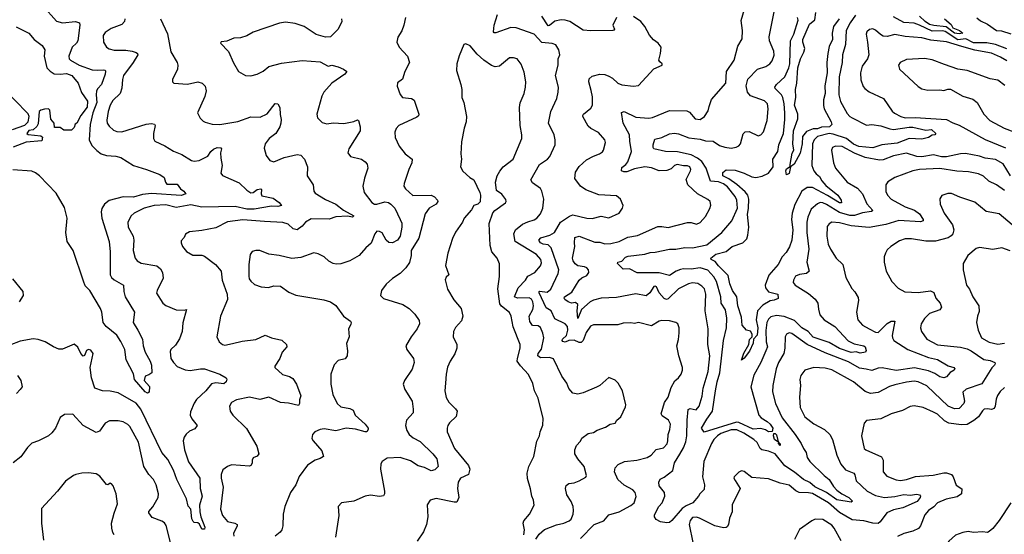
# Model space of a CAD drawing. Extents: x 1246230 to 1426786, y 660032 to 763141.
# Tile 445 of 566: x 1377932 to 1385575, y 702659 to 706659. Entities that reach past the tile are written whole.
import ezdxf

# ---------------------------------------------------------------- set-up
doc = ezdxf.new("R2010")
doc.units = 0

msp = doc.modelspace()

# ---------------------------------------------------------------- linework, layer by layer
at = {"layer": '0CON10XD'}
for points in [[(1378112.5, 706765), (1378218.3, 706648.3), (1378265, 706633.8), (1378365, 706644.5), (1378395.6, 706635), (1378398.2, 706615), (1378383.8, 706495), (1378373.3, 706476.7), (1378340, 706445), (1378312.9, 706375), (1378315.8, 706355), (1378325.8, 706345), (1378393.3, 706305), (1378495, 706270), (1378535, 706265.3), (1378585, 706270), (1378596, 706266), (1378598.3, 706258.3), (1378595.7, 706235), (1378565.5, 706155), (1378537.9, 706125), (1378528.4, 706105), (1378524.8, 706075), (1378531.5, 706015), (1378499.7, 705935), (1378477.5, 705845), (1378470.8, 705725), (1378491.4, 705681.4), (1378530.8, 705640.9), (1378565, 705617.1), (1378605, 705603.9), (1378677, 705597), (1378716.5, 705586.5), (1378815.4, 705525.4), (1378915, 705495.4), (1379019.2, 705455), (1379052.6, 705432.6), (1379062.7, 705395), (1379075, 705380), (1379155, 705379.2), (1379179.6, 705345), (1379205.6, 705325.6), (1379222.2, 705305), (1379185, 705293.2), (1378955, 705308.4), (1378885, 705300.8), (1378815, 705279), (1378735, 705281.9), (1378625, 705252.2), (1378590.6, 705225), (1378569.4, 705190.6), (1378564.6, 705165), (1378569.2, 705115), (1378626.2, 704935), (1378633.6, 704855), (1378633.4, 704675), (1378644.6, 704655), (1378665, 704637.7), (1378736.4, 704596.4), (1378739.1, 704545), (1378749.2, 704505), (1378821.9, 704385), (1378811.5, 704305), (1378850, 704245), (1378883.8, 704175), (1378890, 704125), (1378906.2, 704075), (1378945.7, 704005), (1378955.8, 703975), (1378956.2, 703913.8), (1378935, 703897.5), (1378905, 703887.5), (1378898.8, 703855), (1378938.1, 703808.1), (1378935.6, 703764.4), (1378925, 703755.7), (1378905, 703766.4), (1378823, 703863), (1378815, 703906.7), (1378757.8, 704015), (1378747.8, 704095), (1378717.4, 704157.4), (1378686, 704206), (1378603.5, 704275), (1378578.5, 704305), (1378569.4, 704385), (1378558, 704415), (1378477.4, 704555), (1378439, 704589), (1378426.4, 704626.4), (1378347.2, 704865), (1378300.4, 704935), (1378289.6, 705005), (1378300.9, 705115), (1378279.8, 705199.8), (1378215, 705310), (1378085, 705444.2), (1378055, 705468), (1378025, 705480.8), (1377877.9, 705492.1)], [(1383499.6, 703470.4), (1383455, 703470.1), (1383375, 703441.7), (1383349.2, 703425), (1383321, 703395), (1383301.2, 703365), (1383242, 703225), (1383231.9, 703105), (1383248.1, 703045), (1383245, 703006.7), (1383211.2, 702975), (1383201.2, 702955), (1383157.5, 702905), (1383105, 702880.8), (1383075, 702859.7), (1382995, 702765.8), (1382975, 702752), (1382955, 702748), (1382905, 702755.8), (1382871.2, 702775), (1382858.6, 702795), (1382860.3, 702809.7), (1382891.9, 702875), (1382919.2, 702905), (1382940, 702955), (1382936.5, 702985), (1382896, 703035), (1382892, 703065), (1382902.2, 703087.8), (1382935, 703104.3), (1383000.8, 703155), (1383015.7, 703214.3), (1383055, 703281.5), (1383085, 703330), (1383102.8, 703377.2), (1383110.3, 703425), (1383111.9, 703545), (1383120.3, 703629.7), (1383135, 703637.7), (1383182.6, 703627.4), (1383206.2, 703655), (1383228.4, 703731.6), (1383236.4, 703795), (1383277.1, 703925), (1383287.5, 704045), (1383272.9, 704135), (1383275.6, 704255), (1383253.6, 704395), (1383258.2, 704525), (1383246.3, 704566.3), (1383227.8, 704587.8), (1383195, 704608.1), (1383155, 704613.1), (1383123.8, 704605), (1383045, 704566.2), (1382965, 704488), (1382953.6, 704483.6), (1382935, 704491.1), (1382895.2, 704535.2), (1382875, 704581.9), (1382865, 704588.5), (1382854.5, 704585), (1382824, 704536), (1382795, 704513.1), (1382715, 704528), (1382565, 704499.1), (1382445, 704493.4), (1382385, 704478.2), (1382359.7, 704465), (1382293.8, 704406.2), (1382265, 704335.8), (1382258.1, 704395), (1382265, 704446.2), (1382245, 704460), (1382215, 704456.5), (1382188, 704465), (1382164.3, 704485), (1382157.1, 704495), (1382159.4, 704505), (1382218.1, 704541.9), (1382275.6, 704635), (1382295, 704652.2), (1382335, 704670.8), (1382350.6, 704695), (1382346.9, 704715), (1382335, 704730.8), (1382315, 704738.9), (1382264.6, 704744.6), (1382242.2, 704762.2), (1382227.5, 704785), (1382222.5, 704805), (1382241.1, 704895), (1382239.5, 704925), (1382240, 704965), (1382275, 704975.6), (1382395, 704928.5), (1382435, 704928.7), (1382475, 704916.6), (1382520.7, 704919.3), (1382585.8, 704934.2), (1382652.1, 704967.9), (1382728.3, 704981.7), (1382885, 705050.8), (1382915, 705052.5), (1382965, 705044.3), (1383115, 705083.3), (1383145, 705083.1), (1383185, 705070), (1383215, 705082.5), (1383255, 705130), (1383288.9, 705191.1), (1383297.3, 705217.3), (1383292, 705245), (1383272, 705262), (1383192.9, 705305), (1383118.6, 705375), (1383104.2, 705415.8), (1383138.8, 705485), (1383141.2, 705495), (1383133.3, 705515), (1383115, 705523.8), (1383085, 705522.5), (1383035, 705532.9), (1383015, 705524.3), (1382989.4, 705500.6), (1382955, 705487.7), (1382895, 705483.2), (1382835, 705507.3), (1382785, 705516.1), (1382705, 705499.7), (1382645, 705475.4), (1382622.5, 705475), (1382603.7, 705483.7), (1382605, 705509.2), (1382637.6, 705532.4), (1382653.3, 705555), (1382680.4, 705635), (1382667.1, 705715), (1382665.4, 705765), (1382615.2, 705855.2), (1382603.8, 705936.2), (1382625, 705946.1), (1382715, 705901.5), (1382815, 705893.2), (1382845, 705897.9), (1382975, 705953.5), (1383109.1, 705949.1), (1383129.7, 705939.7), (1383175, 705888), (1383215, 705882.5), (1383248.6, 705905), (1383275, 705950), (1383282.5, 705985), (1383302.4, 706037.6), (1383412, 706165), (1383418.1, 706255), (1383478.5, 706345), (1383507.1, 706452.9), (1383538.9, 706511.1), (1383543.3, 706575), (1383531.2, 706651.2), (1383570, 706785)], [(1382593.4, 704743.4), (1382572.9, 704765), (1382574.3, 704775), (1382605, 704780.8), (1382635, 704813.1), (1382655, 704821.2), (1382785, 704835.3), (1382825, 704848.5), (1382865, 704850.8), (1382975, 704876.2), (1383025, 704874.1), (1383095, 704888.8), (1383155, 704885.8), (1383265, 704908.3), (1383382.5, 705005), (1383460.6, 705095), (1383502.9, 705195), (1383498.3, 705255), (1383484.8, 705284.8), (1383425, 705358.8), (1383395, 705383.1), (1383355, 705398.7), (1383294.5, 705404.5), (1383260.6, 705505), (1383226.9, 705556.9), (1383193, 705583), (1383145, 705608.5), (1383037.7, 705632.3), (1382945.2, 705635.2), (1382854.4, 705654.4), (1382848.1, 705665), (1382848.5, 705685), (1382860.6, 705729.4), (1382916.2, 705743.8), (1382975, 705771.5), (1383015, 705777.1), (1383045, 705771.8), (1383125, 705740.3), (1383215, 705730.4), (1383256.4, 705716.4), (1383314.6, 705714.6), (1383365, 705682.1), (1383405, 705667.8), (1383455, 705660), (1383492.4, 705667.6), (1383513, 705677), (1383527, 705693), (1383548.3, 705771.7), (1383564.1, 705785.9), (1383595, 705789.2), (1383665, 705755.7), (1383685, 705762.5), (1383705, 705788), (1383733.8, 705875), (1383742.4, 705965), (1383736.8, 706005), (1383712.7, 706027.3), (1383605, 706066.7), (1383582.1, 706095), (1383571.2, 706145), (1383585, 706195.6), (1383660, 706275), (1383723.3, 706295), (1383755, 706315.7), (1383772.2, 706337.8), (1383787.9, 706382.1), (1383785.4, 706415), (1383752.1, 706495), (1383749.2, 706525), (1383793.3, 706745)], [(1378746.9, 706665), (1378744, 706645), (1378725, 706620), (1378641.1, 706588.9), (1378595, 706560), (1378580, 706535), (1378582.5, 706485), (1378606.2, 706445), (1378625, 706433.1), (1378665, 706422.9), (1378755, 706422.7), (1378804.7, 706414.7), (1378834.5, 706404.5), (1378846, 706395), (1378847.5, 706385), (1378811.2, 706325), (1378737.8, 706225), (1378729.5, 706195), (1378724.4, 706125.6), (1378710.6, 706085), (1378655, 706030.6), (1378634.6, 705995), (1378617.7, 705945), (1378606.8, 705876.8), (1378610, 705855), (1378625, 705830), (1378658.8, 705798.8), (1378685, 705789.6), (1378725, 705786.5), (1378913.7, 705846.3), (1378955, 705851.2), (1378977.3, 705847.3), (1378984.3, 705835), (1378969.2, 705775), (1378970.8, 705735), (1378981.2, 705715), (1379058.3, 705678.3), (1379125, 705638.1), (1379191.1, 705611.1), (1379265, 705564.2), (1379285, 705560), (1379325, 705564.4), (1379392, 705598), (1379415.6, 705635), (1379435, 705652.2), (1379465, 705665.5), (1379493.9, 705663.9), (1379498, 705655), (1379491.4, 705625), (1379493.4, 705583.4), (1379504.2, 705525), (1379494.1, 705465.9), (1379505, 705448.8), (1379635, 705390), (1379695, 705333.1), (1379725, 705312.9), (1379745, 705315.6), (1379775, 705339.2), (1379804.5, 705344.5), (1379809.6, 705339.6), (1379805.6, 705305), (1379810.6, 705290.6), (1379900.3, 705270.3), (1379946.9, 705236.9), (1379963.3, 705215), (1379935, 705207.7), (1379885, 705209.2), (1379753, 705187), (1379695, 705186.7), (1379605, 705206.1), (1379345, 705202.4), (1379259.2, 705220.8), (1379145, 705199.7), (1379065, 705219.3), (1378976, 705214), (1378898.8, 705195), (1378820.8, 705155), (1378796.2, 705133.8), (1378770.6, 705085), (1378773.1, 705045), (1378811.5, 704975), (1378816.5, 704945), (1378811.9, 704865), (1378827.5, 704805), (1378844, 704785), (1378875, 704766.9), (1378995, 704745.6), (1379025, 704722), (1379039.4, 704695), (1379045, 704650), (1378997.5, 704555), (1378994.4, 704534.4), (1379044, 704455), (1379065, 704437.5), (1379145, 704404), (1379208.8, 704401.2), (1379226.4, 704406.4), (1379197.8, 704302.2)], [(1379024.4, 706665), (1379078.8, 706548.8), (1379105, 706407.5), (1379153.3, 706325), (1379158.8, 706305), (1379156.7, 706275), (1379117, 706193), (1379117.5, 706175), (1379127.5, 706165), (1379235, 706156.7), (1379315, 706175.6), (1379348.8, 706165), (1379371.3, 706141.3), (1379378.6, 706105), (1379367.9, 706062.1), (1379312.9, 705935), (1379332.7, 705892.7), (1379355, 705870), (1379372.3, 705862.3), (1379425, 705845.8), (1379485, 705844.4), (1379625, 705867.8), (1379725, 705903.1), (1379797.9, 705902.1), (1379852, 705928), (1379915, 706006.2), (1379936.7, 706005), (1379951.2, 705975), (1379952.7, 705922.7), (1379962.3, 705882.3), (1379959.2, 705855), (1379950, 705825), (1379919.4, 705775), (1379869.2, 705735), (1379837.5, 705695), (1379829.5, 705659.5), (1379845, 705602.5), (1379873.6, 705563.6), (1379904.2, 705554.2), (1379985, 705586.9), (1380085, 705610.6), (1380115, 705605.8), (1380141.2, 705575), (1380166.2, 705515), (1380163.3, 705445), (1380210, 705375), (1380214.4, 705325), (1380225, 705309.2), (1380305, 705262.1), (1380385, 705224.4), (1380445, 705177.8), (1380524.3, 705135), (1380515, 705123.4), (1380475, 705130.5), (1380384.7, 705125.3), (1380332.7, 705107.3), (1380195, 705112.1), (1380149.2, 705085), (1380124.3, 705055), (1380085, 705024.4), (1380055, 705033.6), (1380015, 705068.8), (1379975, 705082.2), (1379831.5, 705091.5), (1379665, 705102.1), (1379545, 705087.1), (1379455, 705040.5), (1379345, 705020), (1379249.7, 705010.3), (1379218.8, 704991.2), (1379207.5, 704965), (1379185, 704940), (1379184, 704925), (1379196, 704895), (1379227.5, 704857.5), (1379275, 704829.2), (1379345, 704827.8), (1379365, 704821.4), (1379452.5, 704755), (1379495.7, 704705), (1379503.3, 704635), (1379541.1, 704525), (1379545.6, 704485), (1379490.8, 704355), (1379462, 704195), (1379480, 704155), (1379505, 704133.3), (1379525, 704128.8), (1379582.3, 704142.3)], [(1380430, 706665), (1380432.5, 706645), (1380405, 706584.2), (1380345, 706525.8), (1380305, 706522), (1380233.2, 706543.2), (1380140, 706605), (1380069.7, 706629.7), (1379995, 706638.6), (1379947.3, 706632.7), (1379745, 706560.8), (1379695, 706534.2), (1379645, 706517.5), (1379595, 706513.8), (1379538.3, 706491.7), (1379495, 706486.2), (1379490, 706475), (1379552.3, 706412.3), (1379592.3, 706322.3), (1379630, 706255), (1379685, 706223.8), (1379725, 706223.3), (1379774.1, 706235.9), (1379820.9, 706259.1), (1379865, 706294), (1379965, 706322), (1380125, 706340.5), (1380265, 706330), (1380325, 706296.2), (1380355, 706304.4), (1380405, 706291.4), (1380444.5, 706274.5), (1380470, 706255), (1380455.4, 706234.6), (1380355, 706164), (1380292.5, 706095), (1380275.8, 706065), (1380237.5, 705925), (1380242.5, 705895), (1380280.4, 705860.4), (1380315, 705848.5), (1380365, 705858.1), (1380447.9, 705852.1), (1380525, 705866.2), (1380555, 705880), (1380562.5, 705875), (1380575.7, 705825.7), (1380573.3, 705795), (1380487.5, 705655), (1380478, 705625), (1380498.8, 705595), (1380585, 705574.4), (1380612.5, 705555), (1380627.8, 705535), (1380634.5, 705505), (1380607.3, 705427.3), (1380596, 705365), (1380606.2, 705315), (1380665, 705238.1), (1380685, 705225.6), (1380705, 705224.4), (1380765, 705242.7), (1380795, 705236.7), (1380813.8, 705223.8), (1380844, 705194), (1380884.3, 705105.7), (1380897.3, 705077.3), (1380898.9, 705045), (1380883.8, 704975), (1380865, 704944.1), (1380825, 704924.2), (1380796.4, 704926.4), (1380775.5, 704945), (1380745, 705001.1), (1380725, 705013.5), (1380705, 705015.6), (1380687.5, 704995), (1380659.1, 704920.9), (1380618, 704885), (1380567.1, 704825), (1380495, 704785.6), (1380425, 704761.5), (1380388.7, 704758.7), (1380363.8, 704763.8), (1380331.7, 704781.7), (1380295, 704815.8), (1380248.9, 704838.9), (1380215.7, 704845.7), (1380115, 704809.4), (1380045, 704802.9), (1379945, 704826), (1379865, 704836), (1379795, 704864.2), (1379764.3, 704865.7), (1379735, 704856.2), (1379721.2, 704835), (1379710.8, 704755), (1379710.5, 704665), (1379713.6, 704645), (1379725, 704625.8), (1379755, 704600), (1379805, 704582.9), (1379863.3, 704576.7), (1379905, 704590), (1379955, 704587.5), (1380021.7, 704541.7), (1380075, 704518.8), (1380292.7, 704482.7), (1380345, 704465.8), (1380386.2, 704436.2), (1380444.5, 704354.5), (1380498.8, 704315), (1380504, 704305), (1380501.2, 704288.8), (1380483.8, 704255), (1380490, 704195), (1380468.3, 704141.7), (1380475.9, 704084.1), (1380473.8, 704045), (1380457.7, 704022.3), (1380405, 704011.2), (1380373, 703977), (1380346.8, 703903.2), (1380346.9, 703825), (1380363.3, 703745), (1380395.4, 703675.4), (1380425, 703650), (1380495, 703636.7), (1380520, 703625), (1380536, 703585), (1380614, 703515), (1380636.7, 703485), (1380636.7, 703475), (1380625, 703456.7), (1380613.8, 703456.2), (1380537.3, 703477.3), (1380465, 703484.6), (1380385, 703463.3), (1380295, 703479.5), (1380265, 703474.2), (1380222.5, 703455), (1380203.3, 703435), (1380200, 703405), (1380208.8, 703385), (1380277.3, 703307.3), (1380290, 703265), (1380265, 703247.5), (1380225, 703236), (1380165, 703196), (1380100.6, 703109.4), (1380074.4, 703045), (1380035, 702983.8), (1379990, 702875), (1379975.7, 702815), (1379974.2, 702725.8), (1379966.6, 702693.4), (1379953.8, 702675), (1379914, 702645)], [(1380927.5, 706675), (1380914.2, 706615), (1380898.3, 706571.7), (1380866.4, 706523.6), (1380860, 706485), (1380876.2, 706445), (1380941.4, 706375), (1380957.5, 706325), (1380920.8, 706255), (1380902.9, 706197.1), (1380865, 706166.7), (1380862.3, 706142.3), (1380886.1, 706076.1), (1380903.3, 706055), (1380972.5, 706045), (1380992.5, 706032.5), (1381030, 705925), (1381027.8, 705912.2), (1381015, 705900.8), (1380875, 705836), (1380855, 705813.3), (1380842.9, 705785), (1380845, 705742.5), (1380876, 705675), (1380924.2, 705615), (1380977.5, 705575), (1380975.7, 705545), (1380951.4, 705495), (1380915.6, 705385), (1380914.4, 705365), (1380925.8, 705345), (1380982.7, 705292.7), (1381124.6, 705294.6), (1381152.1, 705282.1), (1381176, 705255), (1381177.5, 705245), (1381165, 705224.4), (1381111.4, 705195), (1381079.3, 705150.7), (1381028.9, 704961.1), (1380970, 704865), (1380970, 704825), (1380958.3, 704771.7), (1380929.1, 704730.9), (1380884.2, 704685.8), (1380825, 704646.7), (1380776.1, 704603.9), (1380740, 704555), (1380733.6, 704516.4), (1380755, 704491.2), (1380905, 704446), (1380954.3, 704414.3), (1380999.4, 704369.4), (1381031.7, 704321.7), (1381035.7, 704295), (1381016, 704255), (1380970, 704195), (1380930, 704125), (1380936.7, 704095), (1380988.8, 704025), (1380992.5, 703995), (1380977.9, 703942.1), (1380918.8, 703855), (1380908.8, 703825), (1380921.2, 703785), (1380978.6, 703695), (1380987, 703633), (1380985.6, 703604.4), (1380934.3, 703545.7), (1380925.8, 703505), (1380935.8, 703465), (1380954.2, 703435), (1380985, 703407.8), (1381039.4, 703379.4), (1381139.5, 703285), (1381169.2, 703245), (1381178.8, 703185), (1381155, 703160), (1381125, 703153.2), (1381075, 703179.6), (1381025, 703190.9), (1380965, 703231.2), (1380885, 703255.4), (1380785, 703250), (1380745, 703226.2), (1380735, 703207.5), (1380732.9, 703165), (1380764, 702995), (1380763.8, 702975), (1380755, 702957.5), (1380725.8, 702954.2), (1380655, 702962.9), (1380613.2, 702956.8), (1380525, 702918), (1380430, 702905), (1380402.5, 702875), (1380408.8, 702805), (1380382, 702638)], [(1381939, 702621), (1381965, 702661.5), (1382004.2, 702695.8), (1382098.3, 702731.7), (1382154.6, 702745.4), (1382198, 702765), (1382212.7, 702777.3), (1382226.9, 702815), (1382231.4, 702845), (1382226.9, 702875), (1382212.5, 702915), (1382179.1, 702965), (1382167.5, 703015), (1382172.3, 703037.7), (1382195, 703054.4), (1382235, 703060), (1382275, 703074.2), (1382325, 703104), (1382331.2, 703115), (1382312.5, 703185), (1382264.6, 703244.6), (1382240.8, 703285), (1382241.9, 703315), (1382255, 703348.8), (1382285, 703383.3), (1382295, 703406.7), (1382345, 703442.5), (1382385, 703451.2), (1382415, 703468.8), (1382478.8, 703491.2), (1382514.2, 703515.8), (1382555, 703523.3), (1382567.5, 703545), (1382598.3, 703571.7), (1382635, 703650), (1382636.2, 703665), (1382610, 703775), (1382576.7, 703835), (1382555, 703856.7), (1382505, 703877.5), (1382435, 703816.7), (1382408.3, 703801.7), (1382305, 703758), (1382265, 703748.8), (1382225, 703756.7), (1382195, 703792.5), (1382178, 703835), (1382139.2, 703889.2), (1382075, 704024.2), (1382045, 704034.5), (1381975, 704029.5), (1381954.7, 704045), (1381955.8, 704065), (1381981.5, 704098.5), (1382000.8, 704185), (1381993.3, 704223.3), (1381975.3, 704265.3), (1381955, 704278.2), (1381911.2, 704281.2), (1381892.5, 704312.5), (1381885.3, 704355), (1381915.4, 704405.4), (1381920, 704435), (1381915, 704466), (1381905, 704485.6), (1381887.2, 704497.3), (1381795, 704493.4), (1381771.4, 704505), (1381800.8, 704575), (1381858.9, 704635), (1381876, 704665), (1381929.2, 704695), (1381975.4, 704744.6), (1381981.1, 704768.9), (1381977.1, 704795), (1381944.4, 704835), (1381778, 704935), (1381767.1, 704995), (1381780, 705025), (1381835, 705068.5), (1381875, 705088.5), (1381925, 705102.5), (1381945, 705115.7), (1381975, 705150.8), (1381992.9, 705195), (1381999.6, 705265), (1381985.9, 705325.9), (1381975, 705345.6), (1381912, 705392), (1381899.2, 705415), (1381967.7, 705532.3), (1382028.9, 705575), (1382047.9, 705595), (1382087.9, 705685), (1382089.1, 705725), (1382080.9, 705765), (1382035.6, 705855), (1382053.3, 705945), (1382101.8, 706045), (1382111.8, 706095), (1382114.6, 706135), (1382091.9, 706225), (1382112.7, 706305), (1382112.5, 706355), (1382124.4, 706385), (1382116.9, 706425), (1382093, 706463), (1382065, 706473.5), (1381985, 706480.8), (1381925.8, 706545), (1381785, 706595.9), (1381745, 706599.1), (1381626.6, 706556.6), (1381615, 706557.5), (1381609.4, 706565), (1381615.9, 706615), (1381641.1, 706698.9)], [(1382285, 702627.8), (1382391.4, 702735), (1382465, 702763.3), (1382505, 702810.6), (1382585, 702833.1), (1382675, 702881.9), (1382700.5, 702905), (1382716.2, 702953.8), (1382708.8, 702985), (1382691.5, 703005), (1382625, 703041.3), (1382574.4, 703084.4), (1382548.8, 703145), (1382554, 703176), (1382578.3, 703201.7), (1382626.2, 703223.8), (1382722.5, 703235), (1382803.3, 703255), (1382834, 703275), (1382871.3, 703318.7), (1382928.2, 703331.8), (1382956.4, 703363.6), (1382963.3, 703385), (1382964.6, 703435.4), (1382979.4, 703475), (1382982.5, 703515), (1382967.5, 703545), (1382918.8, 703578.8), (1382912, 703595), (1382935.8, 703684.2), (1382965.4, 703725), (1382989.3, 703800.7), (1383018.3, 703851.7), (1383045.7, 703874.3), (1383067, 703903), (1383075.7, 703935), (1383075.5, 703955.5), (1383046.9, 704045), (1383032.5, 704125), (1383046.6, 704173.4), (1383052, 704225), (1383050, 704265), (1383040, 704295), (1383025, 704306.2), (1382975, 704317.5), (1382915, 704321.2), (1382895, 704316.2), (1382835, 704280), (1382735, 704305.8), (1382705, 704298.5), (1382675, 704303.3), (1382615, 704299.4), (1382575, 704286.2), (1382385, 704286.9), (1382362.8, 704277.2), (1382328.3, 704228.3), (1382304.8, 704165.2), (1382289.1, 704150.9), (1382275, 704151.1), (1382235, 704169.1), (1382195, 704164.6), (1382165, 704152.7), (1382146.5, 704156.5), (1382141.6, 704165), (1382145.4, 704175), (1382175.3, 704204.7), (1382186, 704245), (1382183.8, 704275), (1382165.2, 704295.2), (1382085.5, 704335), (1382056.2, 704395), (1382018.2, 704418.2), (1381962.8, 704535), (1381962.8, 704545), (1381970.2, 704549.8), (1382025, 704542.3), (1382055, 704563.1), (1382110.7, 704685), (1382115.9, 704714.1), (1382058.4, 704885), (1382035, 704907.9), (1381995, 704914.2), (1381973.5, 704925), (1381960.8, 704945), (1381977.7, 704962.3), (1382046, 704985), (1382082.2, 705005), (1382130, 705085), (1382198.7, 705131.3), (1382225, 705143.1), (1382334.2, 705115.8), (1382375, 705114.3), (1382445, 705130.8), (1382505, 705117.5), (1382584.2, 705155.8), (1382610, 705195), (1382615.8, 705214.2), (1382596.2, 705265), (1382565, 705290), (1382427.3, 705297.3), (1382327.2, 705337.2), (1382285.5, 705365.5), (1382240.6, 705425), (1382246.3, 705473.7), (1382273.6, 705516.4), (1382330.6, 705569.4), (1382385, 705599.2), (1382432.5, 705615), (1382455, 705631.2), (1382464, 705645), (1382478, 705705), (1382474, 705725), (1382425, 705782), (1382365, 705813.5), (1382345, 705831.9), (1382304, 705905), (1382302, 705915), (1382308.8, 705925), (1382365, 705971.2), (1382377.5, 705995), (1382379.1, 706059.1), (1382367.3, 706107.3), (1382350, 706175), (1382352.3, 706197.7), (1382375, 706220), (1382435, 706234), (1382475, 706232), (1382505, 706220), (1382533, 706203), (1382573.8, 706165), (1382605, 706151.4), (1382695, 706140.8), (1382735, 706148), (1382854.3, 706275.7), (1382917.5, 706305), (1382920, 706315), (1382900.7, 706330.7), (1382893.8, 706345), (1382907, 706397), (1382910, 706445), (1382887.5, 706475), (1382852.3, 706502.3), (1382819.5, 706539.5), (1382783.8, 706605), (1382754.4, 706644.4), (1382695, 706684)], [(1382565, 706676.2), (1382536, 706615), (1382547.5, 706585), (1382543.9, 706576.1), (1382535, 706573.3), (1382365, 706571.9), (1382305, 706578.1), (1382202, 706645), (1382165.9, 706655.9), (1382135, 706656.6), (1382085, 706647.6), (1382045, 706612.9), (1382035, 706611.8), (1381985, 706685.4)], [(1384418.8, 706695), (1384377.6, 706635), (1384346.2, 706573.8), (1384342.8, 706465), (1384319.3, 706385), (1384316.2, 706326.2), (1384292.7, 706215), (1384289.3, 706075), (1384302, 706022), (1384355, 705930.6), (1384375, 705906.7), (1384394.3, 705895), (1384505, 705838.5), (1384545, 705843.3), (1384615, 705834.5), (1384685, 705809.2), (1384715, 705804), (1384835, 705824.6), (1384864.1, 705824.1), (1384965, 705800.2), (1385010, 705805), (1385042.5, 705775), (1385036.2, 705765), (1385015, 705761.8), (1384985, 705743.8), (1384935, 705728.9), (1384835.5, 705735.5), (1384741.9, 705698.1), (1384625, 705685.7), (1384555, 705661.5), (1384445, 705672.3), (1384405, 705691.2), (1384349, 705735), (1384245, 705770.1), (1384215, 705772.9), (1384125, 705751.2), (1384097.6, 705725), (1384086.8, 705695), (1384080.5, 705525), (1384096.8, 705485), (1384115, 705460.9), (1384139, 705439), (1384158.2, 705405), (1384190.4, 705370.4), (1384282.7, 705295), (1384309.4, 705255), (1384312, 705235), (1384295, 705234.5), (1384202.9, 705292.9), (1384085, 705353.5), (1384044.3, 705355.7), (1384003.1, 705325), (1383947.7, 705222.3), (1383928.1, 705155), (1383923.2, 705105), (1383934.1, 705025), (1383925.3, 704945), (1383906.3, 704893.7), (1383881.5, 704848.5), (1383850, 704815), (1383818, 704755), (1383745.7, 704674.3), (1383717.6, 704595), (1383720.3, 704575), (1383745, 704544.6), (1383816.7, 704525), (1383818.3, 704491.7), (1383788.8, 704478.8), (1383757.2, 704472.8), (1383699.2, 704440.8), (1383658.1, 704395), (1383647.8, 704325), (1383661.3, 704265), (1383655, 704205.7), (1383626.7, 704175), (1383625, 704144), (1383596.6, 704083.4), (1383555, 704027.1), (1383535, 704012.5), (1383553.7, 704066.4), (1383591.5, 704135), (1383596.3, 704173.7), (1383616.6, 704193.4), (1383617.1, 704215), (1383605, 704236.7), (1383573.3, 704245), (1383539.2, 704285), (1383535.5, 704345.5), (1383505.9, 704434.1), (1383497.5, 704505), (1383465, 704553.3), (1383444.4, 704605), (1383430.5, 704670.5), (1383355, 704744.4), (1383329.7, 704779.7), (1383300, 704795), (1383295.6, 704805), (1383335, 704835.2), (1383416.7, 704856.7), (1383462.5, 704895), (1383545, 704925.5), (1383575, 704955.7), (1383584.6, 704985), (1383590.3, 705045), (1383582, 705145), (1383590, 705195), (1383591.3, 705265), (1383582.6, 705295), (1383561.8, 705321.8), (1383498.4, 705378.4), (1383435, 705422.5), (1383389.2, 705445), (1383388.8, 705471.2), (1383415, 705491.2), (1383485, 705490), (1383555.9, 705465.9), (1383615, 705436.9), (1383645, 705431.2), (1383695, 705441.3), (1383744.5, 705465), (1383779.7, 705515), (1383776.8, 705575), (1383816.2, 705635), (1383824.8, 705685.2), (1383859.5, 705775), (1383872, 705882), (1383871.1, 705935), (1383866.5, 706005), (1383854.8, 706054.8), (1383843.8, 706075), (1383796.9, 706125), (1383794.4, 706135), (1383806.9, 706155), (1383871.2, 706215), (1383902.2, 706285), (1383908.6, 706315), (1383915.4, 706495), (1383941.1, 706545), (1383974.5, 706655), (1383970, 706675)], [(1384291.7, 706665), (1384249.6, 706605), (1384238, 706555), (1384240.6, 706505), (1384215, 706451.4), (1384204.2, 706395), (1384198, 706325), (1384200, 706245), (1384181.2, 706145), (1384184.6, 706085), (1384172.3, 706035), (1384172.2, 705992.2), (1384177.3, 705965), (1384231.2, 705865), (1384235.8, 705844.2), (1384216.7, 705825), (1384155, 705822.7), (1384125, 705811.4), (1384090.2, 705809.8), (1384040.2, 705789.8), (1384008.7, 705751.3), (1384005.2, 705694.8), (1383988.7, 705621.3), (1383944.5, 705535), (1383916.2, 705513.8), (1383905, 705462), (1383885, 705453.3), (1383879.6, 705485), (1383885, 705500.6), (1383913, 705517), (1383912.1, 705532.1), (1383927.6, 705622.4), (1383940, 705645), (1383934, 705694), (1383938.1, 705795), (1383973.1, 705886.9), (1383971.2, 705925), (1383945.9, 705995), (1383956.9, 706055), (1383953.4, 706115), (1383964.8, 706165), (1383970.8, 706285), (1383991.5, 706355), (1384018.8, 706405), (1384026.1, 706433.9), (1384011.3, 706485), (1384011.9, 706505), (1384063.3, 706625), (1384102.7, 706657.3), (1384112.3, 706715)], [(1385595, 706432.1), (1385505, 706466.7), (1385438.2, 706478.2), (1385335, 706479.1), (1385275, 706510), (1385215, 706503), (1385115, 706566.7), (1385095, 706571.3), (1385015, 706569.3), (1384916.5, 706616.5), (1384875, 706631.1), (1384795, 706637.1), (1384715, 706681.6)], [(1385109.2, 706665), (1385161.6, 706621.6), (1385175.7, 706595), (1385225.5, 706575), (1385253.8, 706555), (1385225, 706549.3), (1385186.9, 706555), (1385122.3, 706602.3), (1385027.1, 706612.9), (1384995, 706622.4), (1384960, 706645), (1384915, 706685.8)], [(1385362.3, 706672.3), (1385388.6, 706648.6), (1385445, 706623.1), (1385515, 706574.7), (1385552, 706572), (1385625, 706549.1)], [(1377905, 706602.5), (1378002, 706555), (1378044.4, 706504.4), (1378105, 706459.2), (1378126.9, 706425), (1378121.4, 706375), (1378143.4, 706283.4), (1378167.4, 706257.4), (1378198.7, 706238.7), (1378245.6, 706235.6), (1378295, 706240), (1378335.8, 706225), (1378386.2, 706165), (1378412.7, 706092.7), (1378458.6, 706025), (1378455, 705980), (1378406.1, 705913.9), (1378376.2, 705855), (1378363.3, 705846.7), (1378355, 705820), (1378335, 705800), (1378275, 705800), (1378245, 705820), (1378201.7, 705821.7), (1378200, 705855), (1378173.3, 705885), (1378166.1, 705956.1), (1378155, 705966.7), (1378125, 705964.2), (1378095, 705956), (1378082.5, 705945), (1378075, 705850), (1378065, 705828.8), (1378037, 705803), (1378003.2, 705796.8), (1377987.5, 705775), (1377997, 705767), (1378095.6, 705755.6), (1378108.8, 705745), (1378103.3, 705716.7), (1377982.8, 705707.2), (1377881.3, 705668.7)], [(1385595, 706337.8), (1385545, 706367.6), (1385475, 706397.6), (1385345, 706423), (1385245, 706451.1), (1385125, 706486.6), (1385005, 706500.5), (1384935, 706518.4), (1384805, 706528), (1384725, 706544.6), (1384665, 706529.1), (1384635, 706531.5), (1384612.8, 706542.8), (1384575, 706578.1), (1384555, 706586.7), (1384527.4, 706582.6), (1384508.6, 706565), (1384501.1, 706545), (1384513.6, 706483.6), (1384522.9, 706385), (1384511.4, 706355), (1384472, 706298), (1384458.9, 706245), (1384460.7, 706190.7), (1384479.7, 706139.7), (1384492.6, 706122.6), (1384525, 706099.2), (1384637.4, 706047.4), (1384705, 705948), (1384722.7, 705932.7), (1384772, 705905), (1384805, 705895.4), (1384881.4, 705898.6), (1385125, 705884), (1385175, 705856.9), (1385225, 705840), (1385425, 705727.6), (1385583.7, 705663.7)], [(1381848.3, 706251.7), (1381824.2, 706314.2), (1381793.9, 706353.9), (1381765, 706363.3), (1381735, 706363.3), (1381655, 706298), (1381623, 706293), (1381595, 706302.5), (1381533.8, 706345), (1381481.7, 706391.7), (1381427.5, 706455), (1381395, 706470), (1381380, 706465), (1381342.3, 706377.7), (1381323.8, 706315), (1381321.2, 706265), (1381355.7, 706155), (1381362.5, 706115), (1381362.5, 706055), (1381378.8, 706015), (1381400, 705905), (1381398, 705865), (1381382, 705815), (1381361.2, 705708.8), (1381356, 705615), (1381362, 705575), (1381354.1, 705514.1), (1381370.5, 705480.5), (1381425, 705433.3), (1381456.2, 705415), (1381504, 705315), (1381508, 705295), (1381505.7, 705244.3), (1381486.7, 705225), (1381456.7, 705215), (1381437.9, 705182.1), (1381380.8, 705115), (1381369.2, 705085), (1381315, 705006.7), (1381290.9, 704959.1), (1381255.7, 704845), (1381237.9, 704747.9), (1381263.3, 704676.7), (1381241.9, 704658.1), (1381234.2, 704635.8), (1381252.5, 704565), (1381302.1, 704482.1), (1381358.6, 704415), (1381370.6, 704355), (1381362, 704318), (1381313.6, 704266.4), (1381298, 704235), (1381296, 704195), (1381324.2, 704135), (1381325.8, 704105), (1381309.1, 704060.9), (1381274, 704005), (1381253.1, 703956.9), (1381241.2, 703905), (1381235.8, 703834.2), (1381232.9, 703775), (1381243.2, 703723.2), (1381264, 703685), (1381315.5, 703635.5), (1381328, 703615), (1381320, 703575), (1381268, 703525), (1381256, 703505), (1381249.2, 703485), (1381250.8, 703455), (1381305.6, 703325.6), (1381414.4, 703195), (1381426.9, 703165), (1381414.2, 703125), (1381354.5, 703095.5), (1381335.8, 703065), (1381329.2, 703015), (1381340.8, 702945), (1381325, 702910), (1381305, 702908.8), (1381165, 702938), (1381117.5, 702925), (1381095, 702887.5), (1381099.4, 702795), (1381089.4, 702735), (1381065, 702678.8), (1381015.8, 702605)], [(1385577.7, 706147.7), (1385525, 706187.8), (1385465, 706198.9), (1385285, 706264.4), (1385215, 706274.3), (1385110.8, 706309.2), (1385015, 706347.9), (1384955, 706356.5), (1384815, 706350), (1384765, 706326.2), (1384754, 706305), (1384760, 706275), (1384905, 706139.2), (1384935, 706120.8), (1384980.3, 706110.3), (1385075, 706114.2), (1385105, 706109.2), (1385135, 706118), (1385157.5, 706117.5), (1385252.5, 706065), (1385329.8, 706039.8), (1385364, 706015), (1385415.8, 705925), (1385461.2, 705875), (1385574.6, 705814.6), (1385647.6, 705787.6)], [(1381845.2, 702654.8), (1381848.9, 702695), (1381840.4, 702745), (1381845.4, 702764.6), (1381890, 702815), (1381924.4, 702885), (1381920.6, 702925), (1381908, 702955), (1381896.7, 703013.3), (1381872.6, 703092.6), (1381871.1, 703135), (1381884.4, 703185), (1381921.4, 703265), (1381945, 703382.5), (1381967.1, 703425), (1381970.8, 703455), (1381991.7, 703508.3), (1381995, 703560), (1381956.3, 703716.3), (1381928.6, 703775), (1381915, 703830), (1381880.2, 703900.2), (1381818.7, 703968.7), (1381794.5, 704005), (1381794.6, 704025), (1381817.8, 704105), (1381816.9, 704135), (1381762.1, 704272.1), (1381747.1, 704355), (1381734.2, 704384.2), (1381671.4, 704431.4), (1381659.3, 704449.3), (1381643.4, 704566.6), (1381656.4, 704663.6), (1381655, 704760), (1381636.9, 704805), (1381597.8, 704855), (1381582.5, 704905), (1381576.5, 705075), (1381603.2, 705156.8), (1381620, 705175), (1381703.3, 705235), (1381708, 705245), (1381705, 705260), (1381675, 705303.3), (1381631.9, 705331.9), (1381625.6, 705395), (1381637.5, 705445), (1381657.8, 705482.2), (1381685, 705514), (1381762, 705575), (1381830, 705735), (1381830, 705765), (1381815.7, 705835), (1381811.4, 705975), (1381817.6, 706012.4), (1381847.1, 706085), (1381857.5, 706135), (1381860.8, 706175), (1381848.3, 706251.7)], [(1377875.7, 705804.3), (1377970.6, 705839.4), (1377997.5, 705865), (1378005.6, 705905), (1377998.2, 705928.2), (1377785.7, 706145)], [(1385621.6, 705445), (1385565, 705538.2), (1385505, 705572), (1385425, 705581.5), (1385383.3, 705596.7), (1385272.4, 705617.6), (1385234.2, 705615.8), (1385125, 705591.6), (1385087, 705593), (1385025, 705607.5), (1384935, 705591.7), (1384894.3, 705594.3), (1384815, 705621.9), (1384715, 705599.6), (1384635, 705569.6), (1384605, 705567.7), (1384495, 705586.7), (1384411.7, 705621.7), (1384315, 705673.3), (1384265, 705676.2), (1384241.4, 705665), (1384231.9, 705645), (1384250, 705545), (1384265, 705504.2), (1384355, 705397.1), (1384435, 705349.6), (1384474.6, 705305), (1384507.2, 705227.2), (1384553.8, 705175), (1384543.1, 705166.9), (1384475, 705156.9), (1384412.5, 705137.5), (1384375, 705136.9), (1384295, 705160.3), (1384195, 705223), (1384165, 705235.8), (1384145, 705237.3), (1384125, 705227.3), (1384076.5, 705185), (1384048.7, 705125), (1384040.7, 705085), (1384041.2, 705005), (1384057.1, 704875), (1384041.2, 704775), (1384061.1, 704705), (1384038.8, 704685), (1383985, 704679.1), (1383954.5, 704665.5), (1383938, 704635), (1383936, 704615), (1383950, 704595), (1384055, 704531.5), (1384107.4, 704487.4), (1384128.4, 704455), (1384131.2, 704408.8), (1384143.5, 704365), (1384175.4, 704325.4), (1384258.9, 704275), (1384363.4, 704163.4), (1384408.6, 704138.6), (1384485, 704124.1), (1384495, 704117.3), (1384502.6, 704087.4), (1384496.7, 704075), (1384455, 704065.9), (1384425, 704076.2), (1384385, 704071.3), (1384295, 704102.8), (1384215, 704150.6), (1384091, 704191), (1384051.5, 704235), (1384004, 704264), (1383945, 704321.6), (1383865, 704351.5), (1383805, 704358.7), (1383761.9, 704348.1), (1383745, 704330.9), (1383732.2, 704305), (1383723.3, 704243.3), (1383726.9, 704155), (1383737.5, 704115), (1383723.9, 704083.9), (1383685.2, 703994.8), (1383630.8, 703895), (1383607.5, 703805), (1383668.6, 703585), (1383687.5, 703565), (1383735, 703536.4), (1383758.2, 703515), (1383776.7, 703485), (1383772.6, 703457.4), (1383745, 703454.8), (1383721.4, 703471.4), (1383685, 703481.6), (1383625, 703477), (1383515, 703528.1), (1383495, 703531.7), (1383243.6, 703453.6), (1383224.6, 703485.4), (1383264.3, 703555), (1383308.4, 703615), (1383333.5, 703773.5), (1383345.7, 703845), (1383367.2, 703915), (1383395.2, 704165.2), (1383417.2, 704265), (1383421.1, 704338.9), (1383409.6, 704405), (1383377.1, 704455), (1383373.9, 704505), (1383340.4, 704625), (1383320.1, 704660.1), (1383272.6, 704712.6), (1383215, 704730), (1383145, 704719.5), (1383085, 704722.5), (1383062, 704718), (1383027.8, 704705), (1382975, 704669.5), (1382895, 704691.3), (1382725, 704692.5), (1382665, 704721.2), (1382615, 704720), (1382593.4, 704743.4)], [(1385575, 705330.4), (1385515, 705375.5), (1385455, 705403.1), (1385412.7, 705442.7), (1385375, 705461.1), (1385296.3, 705476.3), (1385205, 705480.7), (1385075, 705503.3), (1384915, 705495.4), (1384865, 705482.7), (1384725, 705432.2), (1384671.7, 705398.3), (1384654.4, 705375.6), (1384655, 705323.3), (1384668.6, 705295), (1384697.1, 705265), (1384805, 705205.3), (1384877.3, 705177.3), (1384915, 705148.9), (1384945.6, 705105), (1384943.8, 705095), (1384925, 705087.8), (1384755, 705097.1), (1384655, 705067.5), (1384525, 705044.6), (1384385.9, 705055.9), (1384295, 705081.1), (1384235.5, 705084.5), (1384215, 705072.9), (1384198.9, 705051.1), (1384197.4, 704977.4), (1384208.1, 704915), (1384224.4, 704875), (1384270, 704805), (1384320.8, 704755), (1384345.7, 704655), (1384390, 704570), (1384415, 704544), (1384440.3, 704500.3), (1384443.1, 704475), (1384427.5, 704385), (1384437, 704327), (1384474.4, 704284.4), (1384526.6, 704256.6), (1384575, 704229.2), (1384595, 704228), (1384665, 704297.8), (1384695.8, 704315.8), (1384725, 704316), (1384703.8, 704205), (1384705.5, 704185), (1384717.1, 704165), (1384825, 704096.2), (1384985, 704034), (1385055, 704017.8), (1385139.4, 703969.4), (1385183.3, 703955), (1385190, 703945), (1385186, 703935), (1385154.1, 703915.9), (1385125, 703882.9), (1385104.3, 703875.7), (1385075, 703882.1), (1385035, 703909.1), (1384985, 703929.7), (1384876.6, 703953.4), (1384735, 703931.9), (1384627.3, 703952.7), (1384595, 703949.6), (1384545, 703933.2), (1384501.6, 703941.6), (1384451, 703951), (1384365, 703998.9), (1384185, 704070), (1384044.8, 704134.8), (1383925, 704220.6), (1383905, 704224.3), (1383884.5, 704215.5), (1383873, 704193), (1383871.5, 704105), (1383863.2, 704065), (1383821.8, 703995), (1383802.9, 703945), (1383777.5, 703815), (1383776.4, 703766.4), (1383799.1, 703675), (1383849.2, 703565), (1383950.4, 703435), (1383997.3, 703365), (1384016, 703326), (1384037.8, 703295), (1384045.4, 703255), (1384065, 703225.5), (1384175, 703115.4), (1384216.2, 703086.2), (1384249.6, 703029.6), (1384275, 703002.7), (1384313.3, 702973.3), (1384368.2, 702945), (1384395, 702917.5), (1384385, 702909.1), (1384275, 702927.5), (1384194.9, 702984.9), (1384105, 703029), (1384065, 703063.1), (1384014.9, 703084.8), (1383945, 703142.8), (1383870.7, 703190.7), (1383795, 703284.7), (1383745, 703306.2), (1383692, 703315), (1383680.6, 703325), (1383655, 703371.9), (1383630.5, 703395), (1383552.4, 703445), (1383499.6, 703470.4)], [(1385635, 705064.6), (1385535, 705149.4), (1385435, 705168.1), (1385345, 705239.4), (1385228.1, 705278.1), (1385165, 705308.9), (1385135, 705308.6), (1385088.8, 705291.2), (1385072.9, 705267.1), (1385076.9, 705225), (1385106.9, 705155), (1385172.2, 705065), (1385182.5, 705025), (1385175.5, 704995), (1385162.1, 704977.9), (1385137.9, 704962.1), (1385041.7, 704938.3), (1384965, 704938.2), (1384855, 704954.5), (1384805, 704954.4), (1384760.2, 704939.8), (1384694.5, 704895.5), (1384665, 704868.8), (1384651.2, 704845), (1384642, 704815), (1384642, 704775), (1384658, 704705), (1384702, 704625), (1384750.9, 704570.9), (1384803.2, 704543.2), (1384905, 704538.9), (1385002.4, 704552.4), (1385028.3, 704538.3), (1385043.1, 704495), (1385075.6, 704455), (1385088.1, 704425), (1385073.8, 704405), (1384994.3, 704375), (1384955, 704337.5), (1384928.6, 704295), (1384923.1, 704265), (1384930.6, 704235), (1384974.2, 704175), (1385055, 704132.4), (1385235, 704114.1), (1385285, 704100), (1385317.5, 704085), (1385415, 704018.5), (1385465, 704011.1), (1385501.2, 703995), (1385504.2, 703985), (1385498.1, 703975), (1385476.7, 703953.3), (1385400.9, 703829.1), (1385277.7, 703787.7), (1385253.5, 703765), (1385265.4, 703695), (1385260, 703675), (1385225, 703636.9), (1385186.7, 703633.3), (1385138.5, 703655), (1384972.2, 703812.2), (1384906.2, 703845), (1384875, 703848.7), (1384815, 703842.7), (1384725, 703822.1), (1384682.7, 703807.3), (1384595, 703760.5), (1384535.7, 703754.3), (1384495, 703767.8), (1384405, 703843.8), (1384235, 703936.8), (1384185, 703949.6), (1384095, 703954.4), (1384025, 703935.7), (1383995, 703893.3), (1383987, 703863), (1383993.3, 703815), (1383984.5, 703725.5), (1383990, 703645), (1384025, 703572), (1384095, 703516.9), (1384178, 703475), (1384221.4, 703435), (1384240.6, 703395), (1384274.6, 703275), (1384306.7, 703205), (1384341.2, 703161.2), (1384407.5, 703135), (1384415, 703122.5), (1384423.5, 703075), (1384508.9, 702995), (1384575, 702961.6), (1384645, 702945.8), (1384725, 702952.3), (1384795, 702968), (1384845, 702962.3), (1384895, 702970), (1384916.2, 702965), (1384923.8, 702955), (1384921.2, 702945), (1384899.2, 702915), (1384786.2, 702865), (1384715, 702850.7), (1384662.7, 702825), (1384611.1, 702755), (1384595, 702743.1), (1384555, 702745.4), (1384485, 702763.5), (1384392.4, 702772.4), (1384295, 702828.3), (1384210, 702905), (1384085, 702975.2), (1384055, 702982.2), (1383983.1, 702983.1), (1383956.3, 702996.4), (1383905, 703041.5), (1383836, 703056), (1383745, 703091.2), (1383615, 703100), (1383555, 703146.2), (1383535, 703153.8), (1383515, 703143.3), (1383478, 703105), (1383476.2, 703095), (1383485, 703077.5), (1383523.3, 703015), (1383461.2, 702888.8), (1383462.9, 702835), (1383440.8, 702785), (1383433.3, 702735), (1383423.3, 702716.7), (1383415, 702713.3), (1383395, 702710), (1383326.7, 702725), (1383209.2, 702785), (1383185, 702791.8), (1383155, 702789.5), (1383135, 702767.5), (1383128.2, 702735), (1383156.4, 702595)], [(1385621.1, 704861.1), (1385555, 704885.6), (1385485, 704873.5), (1385382.7, 704887.3), (1385355, 704880.8), (1385290.8, 704825), (1385256, 704765), (1385255.8, 704715), (1385281.4, 704595), (1385304.2, 704565), (1385330.8, 704505), (1385376.9, 704435), (1385378.8, 704391.2), (1385365.8, 704354.2), (1385359.2, 704305), (1385370.8, 704245), (1385397.5, 704185), (1385457.8, 704152.2)], [(1377876.9, 704645), (1377956.2, 704545), (1377957.5, 704515), (1377928.8, 704465)], [(1379197.8, 704302.2), (1379193.1, 704235), (1379172.4, 704177.6), (1379141.5, 704128.5), (1379106, 704095), (1379099.7, 704080.3), (1379105.6, 704025), (1379125, 703994.2), (1379155, 703964.4), (1379215, 703937.1), (1379255, 703933.2), (1379335, 703946.2), (1379365, 703945.4), (1379485, 703902.5), (1379533.3, 703875), (1379540, 703865), (1379534.2, 703845), (1379515, 703827.8), (1379455, 703836.7), (1379420.3, 703829.8), (1379377.7, 703775), (1379305, 703706.4), (1379285, 703679.2), (1379258.3, 703611.7), (1379255.6, 703585), (1379266.9, 703556.9), (1379308.6, 703505), (1379290.5, 703479.5), (1379250.3, 703459.8), (1379223.5, 703436.5), (1379207.5, 703415), (1379200, 703385), (1379209.7, 703315), (1379242.3, 703222.3), (1379330, 703095), (1379332.1, 703015), (1379347.3, 702955), (1379326.2, 702885), (1379329.1, 702835), (1379337.2, 702795), (1379368.6, 702715), (1379365, 702698.1), (1379345, 702700), (1379328.6, 702738.6), (1379315, 702748.9), (1379285, 702751.9), (1379277.8, 702757.8), (1379268.5, 702778.5), (1379259.2, 702855), (1379238.9, 702878.9), (1379225.7, 702935), (1379152.7, 703085), (1379126.6, 703156.6), (1379080.8, 703240.9), (1379035.3, 703295.3), (1378871.6, 703631.6), (1378835, 703677.9), (1378695, 703758.2), (1378635, 703772.5), (1378575, 703773.3), (1378515, 703794.4), (1378488.8, 703875), (1378479.2, 703955), (1378501.2, 704065), (1378485, 704090), (1378465, 704096.7), (1378451.2, 704088.8), (1378435, 704050), (1378425, 704043.3), (1378406, 704065), (1378383.4, 704113.4), (1378355.7, 704135.7), (1378265, 704099.2), (1378235, 704099.2), (1378193.8, 704115), (1378128.8, 704155), (1378075, 704174.3), (1378035, 704178.1), (1377935, 704160), (1377855, 704128.6)], [(1379582.3, 704142.3), (1379658.7, 704161.3), (1379765, 704173.1), (1379836.4, 704206.4), (1379885, 704187.1), (1379967.3, 704167.3), (1380003.6, 704133.6), (1380006, 704115), (1379968, 704075), (1379952, 704025), (1379911.2, 703965), (1379911.2, 703955), (1379971.9, 703901.9), (1380026.8, 703886.8), (1380050.8, 703870.8), (1380080, 703825), (1380113.8, 703735), (1380103.8, 703705), (1380104, 703675), (1380095, 703661.2), (1380017.3, 703677.3), (1379955, 703682.8), (1379865, 703724.2), (1379795, 703706), (1379715, 703724), (1379615, 703705.4), (1379575.6, 703684.4), (1379560, 703655), (1379565.8, 703615), (1379585, 703585.8), (1379692.6, 703482.6), (1379772.9, 703345), (1379787.5, 703285), (1379775, 703266.7), (1379745, 703252.5), (1379736.2, 703235), (1379735, 703212.5), (1379726.2, 703195), (1379715, 703188), (1379575, 703199.4), (1379545, 703187.5), (1379509.7, 703160.3), (1379495.9, 703124.1), (1379495.8, 703095), (1379511.9, 703025), (1379490, 702855), (1379505.8, 702805), (1379545, 702759.2), (1379602.5, 702745), (1379618.8, 702735), (1379620, 702725), (1379591.8, 702665), (1379593.6, 702645)], [(1385457.8, 704152.2), (1385525, 704138.1), (1385575, 704145.5)], [(1377915, 703893.8), (1377941.2, 703855), (1377950, 703805), (1377936.2, 703785), (1377907, 703753)], [(1385575, 703800), (1385542.2, 703767.8), (1385522.8, 703737.2), (1385511.8, 703708.2), (1385504.5, 703655), (1385495, 703637.1), (1385475, 703629.6), (1385445, 703634.5), (1385419.3, 703630.7), (1385405, 703619.2), (1385375, 703572.9), (1385337.4, 703542.6), (1385285, 703513.3), (1385240.5, 703510.5), (1385145, 703522.5), (1385111.3, 703541.3), (1385055, 703592.1), (1385025, 703609.5), (1384945, 703644.4), (1384875, 703657.1), (1384845, 703651.9), (1384785, 703621.1), (1384696.7, 703595), (1384615, 703556.7), (1384506.1, 703543.9), (1384488, 703522), (1384465.7, 703425), (1384486.9, 703326.9), (1384500, 703315), (1384622.2, 703262.2), (1384633.3, 703235), (1384634.3, 703145), (1384662, 703112), (1384735, 703081.4), (1384768.5, 703078.5), (1384815, 703086.2), (1384885, 703109.6), (1385021.4, 703118.6), (1385105, 703136.9), (1385126.7, 703136.7), (1385164.4, 703124.4), (1385177.1, 703107.1), (1385201.2, 703041.2), (1385243.6, 703013.6), (1385243.3, 702975), (1385209.6, 702950.4), (1385123.2, 702933.2), (1385055.5, 702905), (1385027.5, 702872.5), (1384985, 702843.8), (1384958.3, 702811.7), (1384924.4, 702725), (1384908.6, 702705), (1384865, 702682.9), (1384795, 702666.2), (1384745, 702642.7)], [(1379104.7, 702585), (1379067.8, 702727.8), (1379055, 702748.1), (1379035, 702761.9), (1378960.2, 702790.2), (1378932.9, 702825), (1378935, 702836.2), (1378965, 702874), (1379006.5, 702945), (1379008.5, 702975), (1378991.9, 703045), (1378970.6, 703085), (1378933.9, 703123.9), (1378895.6, 703185), (1378853.8, 703375), (1378785.9, 703495.9), (1378771.9, 703511.9), (1378735, 703533.1), (1378695, 703541.1), (1378629.1, 703540.9), (1378595, 703522), (1378550.3, 703459.7), (1378525, 703450), (1378424.2, 703504.2), (1378345, 703593.3), (1378280.7, 703589.3), (1378245, 703566.7), (1378210, 703485), (1378181.7, 703448.3), (1378154.2, 703425.8), (1378077.5, 703385), (1378025, 703366.7), (1377991.2, 703335), (1377939.7, 703260.3), (1377880, 703215)], [(1383835, 703348.8), (1383822.5, 703365), (1383823.6, 703373.6), (1383790.6, 703395), (1383782.5, 703425), (1383785, 703442.5), (1383795, 703443.5), (1383805, 703432.5), (1383818.3, 703378.3), (1383823.6, 703373.6), (1383835, 703363.3), (1383835, 703348.8)], [(1378665.5, 702655.5), (1378655, 702672), (1378646.3, 702706.4), (1378645.4, 702745.4), (1378665, 702823.3), (1378692, 702895), (1378680, 702975), (1378656, 703035), (1378645, 703052.5), (1378635, 703056.7), (1378615, 703042.5), (1378605, 703046.7), (1378555, 703111.2), (1378525, 703130), (1378465, 703137.1), (1378415, 703135.6), (1378367.5, 703125), (1378350, 703115), (1378288, 703072), (1378225.7, 702994.3), (1378100.3, 702859.7), (1378102, 702745), (1378116, 702615)], [(1385625, 702903.3), (1385534.4, 702765.6), (1385485, 702703.3), (1385458, 702682), (1385445, 702673.8), (1385405, 702679.2), (1385335.8, 702674.2), (1385295, 702680), (1385253.9, 702673.9), (1385195, 702652.5), (1385145, 702606.2), (1385064.2, 702495.8), (1385042, 702455), (1385007.5, 702435), (1385002.5, 702425), (1385006.7, 702405), (1384970, 702365), (1384998.3, 702348.3), (1385125, 702342), (1385185, 702328)], [(1384308.5, 702608.5), (1384255, 702705.8), (1384235, 702730), (1384165, 702774.3), (1384106, 702776), (1384080, 702765), (1383984.3, 702695.7), (1383945, 702620)]]:
    msp.add_lwpolyline(points, dxfattribs=at)

doc.saveas('drawing.dxf')
